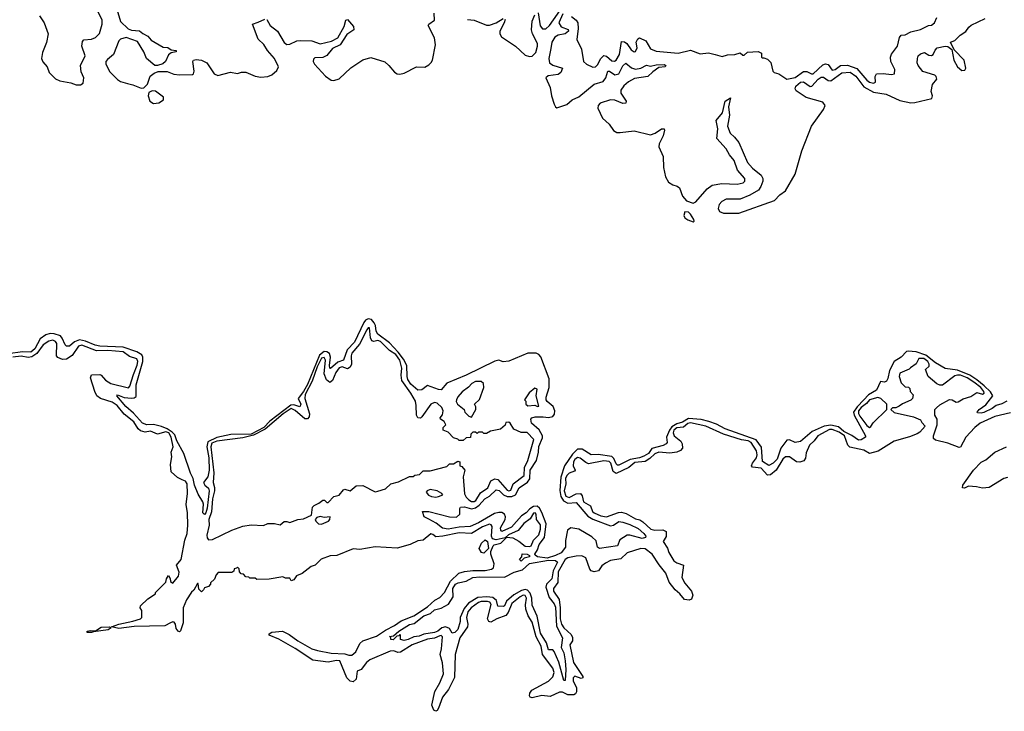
# Model space of a CAD drawing. Extents: x 2494106 to 2685573, y 758056 to 915185.
# Tile 415 of 507: x 2671684 to 2678834, y 825732 to 830758. Entities that reach past the tile are written whole.
import ezdxf

# ---------------------------------------------------------------- set-up
doc = ezdxf.new("R2010")
doc.units = 0

msp = doc.modelspace()

# ---------------------------------------------------------------- linework, layer by layer
at = {"layer": '0CON05XD'}
for points in [[(2671828.1, 830785), (2671861.1, 830735), (2671890, 830655), (2671877.9, 830592.1), (2671850.2, 830519.8), (2671843.3, 830475), (2671851, 830451), (2671883.4, 830415), (2671897.7, 830375), (2671945, 830327.3), (2671975, 830313.6), (2672055, 830300), (2672095, 830284.3), (2672125.7, 830284.3), (2672145, 830297.5), (2672150, 830335), (2672129.3, 830379.3), (2672124.5, 830425), (2672160.6, 830495), (2672136.2, 830565), (2672140, 830600), (2672149.2, 830610.8), (2672205, 830615.4), (2672235, 830628.8), (2672262.6, 830657.4), (2672284.1, 830725), (2672281.8, 830755), (2672235.4, 830855)], [(2672388.4, 830835), (2672415.5, 830745), (2672471.7, 830691.7), (2672495, 830681.4), (2672555, 830676.2), (2672577.3, 830657.3), (2672615, 830638.8), (2672639.7, 830609.7), (2672725, 830558), (2672760, 830555), (2672785, 830540), (2672820, 830535), (2672820, 830525), (2672785, 830517.5), (2672765, 830503.3), (2672742.5, 830455), (2672723.1, 830436.9), (2672685, 830424.4), (2672665, 830425.6), (2672606, 830475), (2672585.8, 830525), (2672539.3, 830599.3), (2672458.3, 830628.3), (2672415, 830617.5), (2672404.3, 830605), (2672365, 830504), (2672320.6, 830469.4), (2672310.6, 830455), (2672308.6, 830435), (2672339.7, 830379.7), (2672395, 830324.2), (2672415, 830309.2), (2672466.2, 830293.8), (2672505.7, 830285.7), (2672565, 830261.2), (2672585, 830262.5), (2672611.2, 830288.8), (2672632.5, 830347.5), (2672660.3, 830369.7), (2672689.2, 830380.8), (2672755, 830382.5), (2672802.8, 830362.8), (2672845, 830356.7), (2672939.3, 830360.7), (2672945.8, 830365), (2672950.6, 830385), (2672941.2, 830455), (2672946.1, 830463.9), (2672965, 830468), (2673005, 830463.3), (2673043.4, 830443.4), (2673096.7, 830365), (2673122.3, 830352.3), (2673215, 830376), (2673265, 830366.7), (2673295, 830377.5), (2673325, 830376.7), (2673395, 830348), (2673435, 830340), (2673485, 830345.5), (2673515, 830357.5), (2673552.1, 830387.9), (2673562.7, 830415), (2673535.3, 830475.3), (2673482.5, 830535), (2673458.1, 830578.1), (2673415, 830617.5), (2673373.8, 830725), (2673415, 830740.8), (2673465, 830762)], [(2675448.3, 830808.3), (2675462.6, 830712.6), (2675481.6, 830691.6), (2675505, 830692), (2675530.8, 830715), (2675635, 830864.2)], [(2673478.8, 830758.8), (2673502.5, 830715), (2673555.5, 830675.5), (2673605, 830591.2), (2673625, 830578), (2673645, 830580.8), (2673696.1, 830603.9), (2673725, 830607.7), (2673805, 830604.4), (2673865, 830582.7), (2673947.6, 830602.4), (2673994.7, 830625.3), (2674041.3, 830708.7), (2674052.5, 830755), (2674065, 830760), (2674108.6, 830708.6), (2674110, 830685), (2674060.1, 830649.9), (2674010.5, 830575), (2673955, 830548.5), (2673915, 830497.7), (2673885, 830482.3), (2673828.1, 830481.9), (2673818.1, 830471.9), (2673814.3, 830455), (2673823.8, 830433.8), (2673905, 830347.1), (2673945, 830318.1), (2673965, 830316.9), (2674005, 830329.4), (2674088.3, 830408.3), (2674175, 830465.5), (2674235, 830483.3), (2674335, 830452.2), (2674365.3, 830425.3), (2674405, 830375.7), (2674425, 830364.4), (2674445, 830362.9), (2674475, 830370), (2674565, 830414.3), (2674625, 830414.2), (2674655, 830430), (2674672.4, 830447.6), (2674680.9, 830465), (2674703.5, 830575), (2674696, 830626), (2674650, 830715), (2674655, 830725.8), (2674695.7, 830755), (2674694.6, 830804.7)], [(2674935, 830759.6), (2674984.2, 830754.2), (2675075, 830718.5), (2675095, 830718.9), (2675145, 830736.2), (2675195, 830766.4)], [(2675209.1, 830759.1), (2675202.3, 830735), (2675171.3, 830675), (2675170.9, 830655), (2675183.6, 830633.6), (2675284.5, 830565), (2675355, 830501.2), (2675385, 830489.4), (2675405, 830492.7), (2675430.9, 830519.1), (2675445.3, 830565), (2675443.5, 830585), (2675408.8, 830655), (2675401.4, 830685), (2675406.2, 830746.2), (2675425, 830794.3)], [(2675628.2, 830801.8), (2675599.5, 830735), (2675617.1, 830707.1), (2675666.1, 830686.1), (2675668.1, 830675), (2675645, 830655.6), (2675594.7, 830645.3), (2675569.5, 830630.5), (2675547.7, 830595), (2675539.8, 830549.8), (2675525.8, 830475), (2675531.3, 830445), (2675555, 830427.6), (2675626.2, 830405), (2675613.6, 830375), (2675595, 830359.2), (2675520.9, 830349.1), (2675505.8, 830335), (2675535, 830266.2), (2675545.3, 830205), (2675565.4, 830145), (2675575, 830124), (2675585, 830117.1), (2675658.1, 830141.9), (2675694.8, 830175.2), (2675745, 830197.5), (2675855, 830288.5), (2675921.1, 830308.9), (2675940.5, 830335), (2675955, 830384.2), (2675966, 830385), (2676005, 830357.5), (2676035.4, 830364.7), (2676065, 830423.1), (2676085, 830441.1), (2676127.2, 830407.2), (2676155, 830398.5), (2676194.1, 830405.9), (2676235, 830427.5), (2676265, 830420), (2676305, 830430), (2676365, 830431.2), (2676376.2, 830425), (2676370, 830415), (2676325, 830411.2), (2676280.9, 830379.1), (2676245, 830344.5), (2676148.8, 830331.2), (2676103.8, 830306.2), (2676071.8, 830278.2), (2676049.2, 830245), (2676048.9, 830225), (2676087.1, 830165), (2676085, 830150.8), (2676065, 830149.5), (2676005, 830173.3), (2675974.2, 830175.8), (2675898.1, 830151.9), (2675884.7, 830135.3), (2675882.8, 830115), (2675915, 830043.3), (2675965, 830000), (2675995, 829953.5), (2676019.1, 829939.1), (2676045, 829937.2), (2676145, 829950.6), (2676265, 829920.4), (2676297.4, 829932.6), (2676345, 829964.3), (2676364.1, 829964.1), (2676366.7, 829955), (2676355.9, 829915), (2676327.8, 829855), (2676324.7, 829835), (2676357.3, 829765), (2676359.2, 829685), (2676372.9, 829615), (2676396.5, 829576.5), (2676427.3, 829557.3), (2676458.4, 829548.4), (2676475.8, 829535), (2676497.1, 829475), (2676525, 829441.2), (2676575, 829425.6), (2676595, 829435.5), (2676675, 829528.5), (2676711.4, 829555), (2676782.3, 829567.7), (2676895, 829562.9), (2676937.6, 829572.4), (2676948.7, 829585), (2676949.3, 829605), (2676895.4, 829665), (2676871.8, 829735), (2676838.7, 829775), (2676815, 829819.4), (2676746.9, 829895), (2676754.1, 829965), (2676741.1, 830025), (2676788, 830081.9), (2676806, 830165), (2676845, 830190), (2676830, 830125), (2676837.3, 830065), (2676824.6, 829985), (2676843.2, 829933.2), (2676874.5, 829905), (2676905.2, 829865.2), (2676970.1, 829720.1), (2677005, 829679.5), (2677067.8, 829627.8), (2677079.6, 829605), (2677079.4, 829585), (2677066.4, 829545), (2677049.7, 829520.3), (2676985, 829482.9), (2676915, 829453.5), (2676815, 829452.6), (2676782.4, 829437.6), (2676763.9, 829415), (2676755.4, 829385), (2676766.9, 829365), (2676795, 829351.2), (2676905, 829351.4), (2677165.2, 829444.8), (2677205, 829485.3), (2677245.5, 829514.5), (2677315.2, 829634.8), (2677364.1, 829805.9), (2677432.8, 829985), (2677520.6, 830105), (2677532.2, 830135), (2677515, 830158.7), (2677395, 830192.5), (2677321.4, 830241.5), (2677314.6, 830255), (2677320.5, 830275), (2677355, 830304.5), (2677376.6, 830306.6), (2677425, 830271.8), (2677435.3, 830274.7), (2677482.1, 830325), (2677505, 830341.1), (2677521.1, 830341.1), (2677555, 830315.4), (2677575, 830313.8), (2677655, 830372.2), (2677715, 830376.4), (2677755, 830348.5), (2677815, 830271.2), (2677885, 830231.1), (2677975, 830216.1), (2678075, 830169.6), (2678155, 830154.6), (2678183.9, 830156.1), (2678306.7, 830185), (2678312.5, 830205), (2678302.5, 830235), (2678313, 830287), (2678344, 830325), (2678340, 830345), (2678330, 830355), (2678242.5, 830382.5), (2678207.8, 830425), (2678200, 830445), (2678202.8, 830477.2), (2678208.6, 830495), (2678225, 830510.8), (2678255, 830520), (2678285, 830500), (2678305, 830498.8), (2678316.2, 830505), (2678332.7, 830537.3), (2678347.5, 830552.5), (2678405, 830566.7), (2678425, 830562.5), (2678452.5, 830542.5), (2678468, 830465), (2678495, 830416.2), (2678525, 830388.8), (2678548.3, 830391.7), (2678553.3, 830405), (2678541.2, 830465), (2678470, 830540), (2678442.5, 830595), (2678475, 830607.5), (2678514.4, 830645.6), (2678555, 830672.5), (2678575.7, 830704.3), (2678592.4, 830717.6), (2678695, 830765.5)], [(2675691.4, 830781.4), (2675725.3, 830755.3), (2675737.1, 830735), (2675739.3, 830695), (2675730, 830615), (2675763.8, 830545), (2675778.8, 830455), (2675800, 830435), (2675845, 830412), (2675865, 830416), (2675880.7, 830429.3), (2675905, 830476), (2675925, 830498), (2675945, 830492.5), (2675985, 830458.6), (2676003.2, 830456.8), (2676015, 830464.2), (2676040.4, 830505), (2676055, 830598.8), (2676075, 830597.1), (2676092, 830585), (2676125, 830538), (2676145, 830523.3), (2676155, 830526.7), (2676167.4, 830552.6), (2676161.1, 830595), (2676171.7, 830618.3), (2676185, 830626.9), (2676230, 830605), (2676265, 830545.8), (2676305, 830528.6), (2676465, 830514.3), (2676555, 830536.7), (2676625, 830508.8), (2676685, 830516), (2676734.1, 830504.1), (2676785, 830491.2), (2676825, 830502.5), (2676876.1, 830503.9), (2676915, 830517.5), (2676935, 830500), (2676945, 830500), (2676968.3, 830521.7), (2677047, 830527), (2677070, 830515), (2677070, 830485), (2677075, 830480), (2677088.3, 830481.7), (2677115, 830470), (2677137.9, 830447.9), (2677153.3, 830385), (2677162.5, 830375), (2677197.5, 830365), (2677255, 830325.8), (2677315, 830338.5), (2677375, 830382.5), (2677400.7, 830380.7), (2677435, 830364.5), (2677445, 830365.4), (2677515, 830429.1), (2677535, 830437.5), (2677555, 830432.9), (2677585, 830391.2), (2677605, 830396), (2677645, 830426.3), (2677695, 830426.7), (2677762.9, 830402.8), (2677835, 830317.7), (2677855, 830304.7), (2677885, 830297.1), (2677898.8, 830305), (2677896.2, 830345), (2677906.4, 830363.6), (2677955, 830366.2), (2678015, 830358.8), (2678037.5, 830365), (2678038.8, 830395), (2678008.8, 830455), (2678006.7, 830485), (2678015, 830507.5), (2678058, 830565), (2678072.5, 830627.5), (2678085, 830646.7), (2678115, 830648), (2678155, 830670), (2678225, 830685.6), (2678284.5, 830715.5), (2678305, 830717.5), (2678328.1, 830735), (2678343.6, 830775)], [(2672655, 830150), (2672695, 830154.4), (2672728, 830175), (2672728.8, 830195), (2672669.7, 830239.7), (2672645, 830240), (2672622, 830228), (2672617.5, 830205), (2672628.8, 830165), (2672655, 830150)], [(2676575, 829290), (2676582.5, 829295), (2676580, 829305), (2676555.6, 829345.6), (2676539.6, 829359.5), (2676515, 829362.5), (2676506, 829335), (2676515, 829318.8), (2676535, 829304), (2676575, 829290)], [(2678851.1, 827985), (2678815, 827966.2), (2678775, 827955.4), (2678745, 827933.3), (2678685, 827904), (2678665, 827898.2), (2678640.4, 827900.5), (2678636.7, 827905), (2678651.1, 827925), (2678700.1, 827959.9), (2678749.5, 828025), (2678734.8, 828054.8), (2678687.3, 828097.3), (2678635, 828141.3), (2678583.7, 828173.7), (2678495, 828211.2), (2678405, 828223.8), (2678334.8, 828265), (2678265, 828319.5), (2678195, 828345.2), (2678135, 828349.7), (2678124.4, 828345.7), (2678085.2, 828304.8), (2678035, 828274.3), (2678001.1, 828208.9), (2677988.7, 828151.3), (2677978.2, 828131.8), (2677965, 828124), (2677935, 828128.5), (2677905.2, 828065), (2677847, 828033), (2677813.4, 827996.6), (2677764.4, 827945.6), (2677737.9, 827905), (2677743, 827883), (2677825.7, 827735), (2677825, 827723.3), (2677795, 827704.3), (2677775, 827702.5), (2677726.6, 827736.6), (2677669.4, 827765), (2677629.9, 827799.9), (2677575, 827811.5), (2677524.9, 827805.1), (2677438.5, 827765), (2677355, 827693.8), (2677315, 827686.7), (2677274.2, 827704.2), (2677255, 827701.9), (2677210.7, 827645), (2677184, 827565), (2677155, 827535.6), (2677125, 827518.1), (2677078.5, 827548.5), (2677070.7, 827650.7), (2677032.2, 827705), (2676807.2, 827785), (2676745, 827819.7), (2676688.9, 827839), (2676631.5, 827851.5), (2676541, 827859), (2676497.1, 827832.9), (2676455, 827821.8), (2676419.7, 827800.3), (2676401.7, 827775), (2676380, 827725), (2676385.8, 827685), (2676378, 827675), (2676356.8, 827663.2), (2676275, 827641.6), (2676249.3, 827605), (2676217.3, 827585), (2676185, 827573.2), (2676117.2, 827562.8), (2676035, 827521.4), (2676025, 827521.6), (2676015, 827531.2), (2675999.6, 827569.6), (2675983.9, 827583.9), (2675885, 827597.2), (2675835, 827594.7), (2675767.4, 827637.4), (2675735, 827638.1), (2675699.2, 827600.8), (2675640, 827515), (2675613, 827433.1), (2675605.8, 827335.8), (2675612.8, 827292.8), (2675631.9, 827261.9), (2675665, 827245.8), (2675725, 827250.4), (2675810.8, 827150.8), (2675845, 827128.7), (2675975, 827081.1), (2675995, 827085.4), (2676035, 827110.9), (2676065, 827106.2), (2676115, 827090), (2676175, 827060), (2676215.7, 827025), (2676230, 827005), (2676227.5, 826995), (2676205, 826988), (2676115, 827013.1), (2676095, 827013.1), (2676041.2, 826978.8), (2676024.2, 826935), (2675895, 826914.7), (2675880.9, 826925), (2675870.1, 826970.1), (2675839.6, 826999.6), (2675745.2, 827055.2), (2675685, 827064.3), (2675661.4, 827048.6), (2675646.8, 826973.2), (2675647.8, 826925), (2675615, 826884.7), (2675575, 826864.1), (2675514.5, 826845.6), (2675445, 826854.5), (2675427.5, 826867.5), (2675424.2, 826875), (2675443.4, 826906.6), (2675456, 826945), (2675493.8, 826995), (2675507, 827095), (2675476.2, 827176.2), (2675458.8, 827208.8), (2675442.2, 827222.2), (2675415, 827220.2), (2675387.4, 827202.6), (2675362.8, 827175), (2675327.7, 827152.3), (2675255, 827069.2), (2675185, 827039.5), (2675177.5, 827047.5), (2675176, 827065), (2675208.6, 827125), (2675212.9, 827145), (2675204, 827165), (2675185, 827176.3), (2675162.6, 827177.4), (2675131.1, 827168.9), (2675015, 827102.5), (2674955, 827075.4), (2674875, 827070.8), (2674795, 827054.8), (2674755, 827063.8), (2674709.3, 827099.3), (2674655, 827128), (2674620, 827145), (2674610, 827185), (2674655, 827183.5), (2674805.3, 827145.3), (2674855, 827143.8), (2674880.9, 827165), (2674879.2, 827205), (2674885.6, 827214.4), (2674915, 827218.5), (2674965, 827203.8), (2674995, 827210.3), (2675020.7, 827229.3), (2675060.5, 827275), (2675095.2, 827294.8), (2675145, 827342.2), (2675165, 827336.2), (2675196.3, 827306.3), (2675225, 827292.9), (2675257.1, 827292.9), (2675285.2, 827304.8), (2675312.1, 827355), (2675371.6, 827398.4), (2675387.5, 827422.5), (2675389.7, 827485), (2675436.2, 827555), (2675452, 827615), (2675455, 827655.8), (2675481.3, 827718.7), (2675480.3, 827735), (2675457.4, 827777.4), (2675400.8, 827825), (2675396, 827855), (2675404, 827865), (2675426.9, 827873.1), (2675485, 827873.2), (2675525, 827866.5), (2675555, 827873.3), (2675568.7, 827891.3), (2675570.5, 827915), (2675557.7, 827947.7), (2675515, 827982.9), (2675508.2, 827995), (2675507.5, 828015), (2675528.9, 828085), (2675527.8, 828147.8), (2675467.7, 828307.7), (2675455, 828325.4), (2675435, 828335.3), (2675375, 828334.6), (2675235, 828277.1), (2675195, 828272.5), (2675162.7, 828282.7), (2675135, 828276.6), (2674925, 828174.4), (2674785, 828116.9), (2674745, 828069.4), (2674725, 828070.5), (2674645, 828099.2), (2674605, 828067.1), (2674575, 828065.5), (2674525, 828110.4), (2674503.5, 828143.5), (2674497.4, 828165), (2674495.3, 828245), (2674470.2, 828290.2), (2674431.5, 828341.5), (2674368.7, 828408.7), (2674285, 828473.9), (2674273.8, 828495), (2674268.9, 828535), (2674259.3, 828555), (2674238.5, 828578.5), (2674215, 828583.8), (2674196.2, 828573.8), (2674183.4, 828556.6), (2674115.2, 828415), (2674061.8, 828358.2), (2674035.7, 828284.3), (2673995, 828270.3), (2673942.1, 828222.1), (2673935.6, 828225.6), (2673933.9, 828243.9), (2673942.2, 828305), (2673932.7, 828332.7), (2673915.2, 828345.2), (2673895, 828345.7), (2673860.7, 828319.3), (2673775, 828106.8), (2673745.5, 828055), (2673705.2, 828005), (2673724.6, 827965), (2673718.8, 827945), (2673675, 827960), (2673653, 827957), (2673500.2, 827839.8), (2673455.7, 827795), (2673365, 827746.8), (2673217.5, 827742.5), (2673115, 827720.7), (2673050.4, 827689.5), (2673042.1, 827655), (2673056.4, 827575), (2673060, 827485), (2673049.7, 827435), (2673020, 827395), (2673028.9, 827375), (2673055, 827354.2), (2673060.9, 827335), (2673045, 827207.5), (2673035, 827173.8), (2673025, 827162.5), (2673013.8, 827175), (2673018, 827238), (2673013.3, 827255), (2672979.5, 827309.5), (2672954.6, 827375), (2672944.2, 827424.2), (2672925, 827462), (2672876, 827605), (2672825, 827698), (2672810.1, 827740.1), (2672791.7, 827761.7), (2672755, 827785.8), (2672715, 827801.3), (2672656.9, 827816.9), (2672607.5, 827815), (2672575, 827826.9), (2672509.8, 827899.8), (2672455, 827948), (2672388.8, 828025), (2672395, 828031.2), (2672443.1, 828013.1), (2672495, 828007.5), (2672515, 828009.4), (2672529.8, 828020.2), (2672529.7, 828105), (2672578.7, 828275), (2672579.3, 828305), (2672571.6, 828321.6), (2672535, 828345.3), (2672435, 828379.3), (2672265, 828384.5), (2672232.7, 828392.7)], [(2672232.7, 828392.7), (2672162.1, 828422), (2672118.7, 828431.3), (2672082.5, 828417.5), (2672045, 828384.6), (2672025, 828384.6), (2672014.3, 828394.3), (2671993.7, 828443.7), (2671979.8, 828459.8), (2671935, 828475.8), (2671905, 828477.2), (2671872.9, 828467.2), (2671831.9, 828438.1), (2671795.2, 828365), (2671765, 828340.9), (2671705, 828343.4), (2671600.8, 828329.2)], [(2673055, 826979.2), (2673085, 826980), (2673225, 827047.5), (2673305, 827076.7), (2673365, 827087.5), (2673455, 827082.5), (2673485, 827097.5), (2673535, 827096.7), (2673575, 827087.5), (2673605, 827111.2), (2673625, 827112), (2673645.8, 827104.2), (2673705, 827126), (2673745, 827132), (2673802.5, 827157.5), (2673810, 827215), (2673821.2, 827228.8), (2673856.2, 827243.8), (2673885, 827267.5), (2673897, 827267), (2673915, 827250), (2673925, 827250), (2673966.4, 827293.6), (2674005, 827302.5), (2674035, 827342.5), (2674045, 827347.5), (2674085, 827333.3), (2674128.3, 827371.7), (2674175, 827373.3), (2674265, 827327.5), (2674285, 827331.2), (2674340.7, 827349.3), (2674380, 827385), (2674435, 827400), (2674515, 827437.5), (2674541.7, 827438.3), (2674553, 827447), (2674587, 827453), (2674615, 827480), (2674665, 827480), (2674785, 827510), (2674805, 827530), (2674835, 827530), (2674865, 827550), (2674880, 827545), (2674880, 827515), (2674895, 827510), (2674917.5, 827485), (2674903.8, 827435), (2674912.9, 827313), (2674925, 827287.1), (2674945, 827268.4), (2674965, 827256), (2674985, 827256.1), (2674996.6, 827265), (2675030.8, 827319.2), (2675082.3, 827355), (2675105, 827406.5), (2675135, 827421.1), (2675156.3, 827416.3), (2675225, 827338.7), (2675235.8, 827334.2), (2675251.6, 827338.4), (2675268.5, 827385), (2675347.7, 827445), (2675348.8, 827505), (2675375, 827554), (2675418.5, 827708.5), (2675368.3, 827758.3), (2675325, 827758.1), (2675272.7, 827782.7), (2675245, 827826.7), (2675235, 827832.5), (2675215, 827830), (2675208.3, 827811.7), (2675175, 827782.5), (2675103, 827767), (2675075, 827750), (2675055, 827750), (2675045, 827760), (2675015, 827760), (2675005, 827750), (2674995, 827760), (2674975, 827760), (2674960, 827745), (2674958.3, 827721.7), (2674925, 827720), (2674905, 827700), (2674875, 827700), (2674865, 827710), (2674835, 827720), (2674795, 827760), (2674760, 827775), (2674760, 827795), (2674777.5, 827815), (2674767.3, 827837.3), (2674740, 827855), (2674737.5, 827865), (2674753.9, 827886.1), (2674758.8, 827915), (2674748.8, 827938.8), (2674715, 827972), (2674695, 827976.9), (2674670, 827965), (2674605, 827872), (2674595, 827862.5), (2674575.8, 827865.8), (2674564.3, 827885), (2674564, 827955), (2674557.8, 827985), (2674524.7, 828045), (2674458.8, 828135), (2674454.2, 828175.8), (2674458.4, 828225), (2674444.5, 828285), (2674415, 828325.8), (2674369.3, 828355), (2674305, 828419), (2674285, 828426), (2674255, 828420.6), (2674240, 828425), (2674230.9, 828445), (2674225, 828518), (2674215, 828518.1), (2674205, 828504.2), (2674150.4, 828399.6), (2674094.8, 828335), (2674090, 828315), (2674092.4, 828255), (2674085, 828233.1), (2674065, 828221.9), (2674025, 828234.7), (2674005, 828228.9), (2673978.9, 828195), (2673955, 828136.7), (2673935, 828122.5), (2673910.8, 828140.8), (2673894.8, 828184.8), (2673904.7, 828285), (2673895, 828302.3), (2673875, 828297.6), (2673844.5, 828235), (2673807.7, 828132.3), (2673756.7, 828035), (2673754.8, 828005), (2673788.1, 827895), (2673785, 827872.5), (2673775, 827858.5), (2673755, 827857.7), (2673685, 827918.9), (2673655, 827931.8), (2673597.7, 827895), (2673467.6, 827782.4), (2673381.3, 827738.7), (2673305, 827719.2), (2673115, 827695.6), (2673079.7, 827680.3), (2673071.5, 827655), (2673094.3, 827464.3), (2673088, 827395), (2673099.2, 827359.2), (2673099.6, 827335), (2673084.3, 827275), (2673077.3, 827182.7), (2673058.2, 827125), (2673059, 827085), (2673043.3, 827013.3), (2673045, 826993.8), (2673055, 826979.2)], [(2677325, 827544.6), (2677275, 827580.6), (2677245, 827581.9), (2677225, 827563.5), (2677176.2, 827483.8), (2677135, 827451.2), (2677115, 827448.8), (2677068.3, 827498.3), (2677006.2, 827506.2), (2676999.1, 827515), (2677005.9, 827535), (2677034.4, 827575), (2677038.9, 827595), (2677034.3, 827625), (2676996.2, 827686.2), (2676975, 827697), (2676925.2, 827705.2), (2676795, 827746.2), (2676665.3, 827804.7), (2676555, 827827.5), (2676535, 827823.4), (2676505, 827796.7), (2676455, 827791.5), (2676433.5, 827775), (2676429.7, 827755), (2676437, 827735), (2676485, 827695.8), (2676495.4, 827675.4), (2676495.9, 827644.1), (2676483.3, 827626.7), (2676455.9, 827614.1), (2676405, 827607.8), (2676325, 827614.7), (2676295, 827603.3), (2676259.9, 827570.1), (2676225, 827547.5), (2676150.8, 827539.2), (2676107, 827503), (2676015, 827459.3), (2675994.5, 827474.5), (2675977.4, 827535), (2675965, 827548.1), (2675925, 827551.7), (2675815, 827531.3), (2675795, 827539.6), (2675755, 827570.8), (2675735, 827575.4), (2675715, 827561.1), (2675704.8, 827545), (2675703, 827515), (2675716.9, 827485), (2675713.6, 827476.4), (2675675, 827463.8), (2675656.2, 827445), (2675646.7, 827425), (2675649.4, 827385), (2675637.6, 827335), (2675649.7, 827295), (2675675, 827286.2), (2675725, 827311.8), (2675755.3, 827315.3), (2675768.9, 827298.9), (2675778.5, 827255), (2675828.5, 827225), (2675844.6, 827185), (2675854.8, 827174.8), (2675905, 827151.7), (2675944.6, 827145.4), (2676033.4, 827176.6), (2676055, 827178.7), (2676088.7, 827168.7), (2676155, 827131.6), (2676187.4, 827122.6), (2676210, 827110), (2676267.8, 827055), (2676295, 827048.6), (2676355, 827051.2), (2676378.1, 827038.1), (2676377.3, 827002.7), (2676355.5, 826965), (2676388.6, 826918.6), (2676398.4, 826885), (2676435, 826826.4), (2676455, 826812.2), (2676503.7, 826793.7), (2676491.1, 826705), (2676515, 826664.3), (2676563.1, 826605), (2676572.9, 826575), (2676563, 826547), (2676545, 826539.4), (2676510.8, 826545), (2676478.8, 826585), (2676443.9, 826613.9), (2676401, 826671), (2676377.1, 826735), (2676327.1, 826797.1), (2676276.5, 826875), (2676225, 826912.7), (2676195, 826914.4), (2676095.7, 826884.3), (2676049.3, 826840.7), (2675975, 826828.6), (2675938.3, 826808.3), (2675911.1, 826788.9), (2675885.9, 826754.1), (2675855, 826745.4), (2675835, 826753.1), (2675824.4, 826765), (2675795, 826848.1), (2675765, 826861.8), (2675725, 826859.2), (2675665, 826846.7), (2675645, 826835.4), (2675594.8, 826745), (2675591.7, 826668.3), (2675559.2, 826625), (2675560, 826605), (2675601.6, 826545), (2675609.2, 826485), (2675609.7, 826405), (2675617.7, 826365), (2675635, 826338.6), (2675689.3, 826289.3), (2675698.9, 826269), (2675697.3, 826245), (2675679.7, 826215), (2675705, 826087.1), (2675774.3, 825985), (2675773.8, 825975), (2675760.6, 825969.4), (2675715, 825987.3), (2675702, 825975), (2675702.1, 825952.1), (2675726.2, 825905), (2675727.5, 825872.5), (2675720.9, 825859.1), (2675707, 825853), (2675665, 825852.7), (2675625, 825872.4), (2675605, 825870.7), (2675535, 825838.8), (2675475, 825847.5), (2675405, 825831.2), (2675392, 825835), (2675385.6, 825845), (2675387.3, 825865), (2675401.9, 825885), (2675525, 825951.4), (2675556.5, 825983.5), (2675566, 826015), (2675556.2, 826046.2), (2675480.6, 826145), (2675469.6, 826205), (2675433.5, 826273.4), (2675405, 826379.2), (2675376.2, 826426.2), (2675360, 826475), (2675356.6, 826505), (2675363.3, 826555), (2675355, 826573.5), (2675341.2, 826575), (2675318.8, 826565), (2675257.1, 826515), (2675230.3, 826449.7), (2675215, 826429.5), (2675148.6, 826405), (2675105, 826380.6), (2675090.8, 826385), (2675081.5, 826405), (2675108.8, 826508.8), (2675098.2, 826525), (2675080.2, 826529.8), (2675035, 826529.2), (2675015, 826522.6), (2674961.6, 826485), (2674939.3, 826455), (2674927.9, 826415), (2674937.2, 826365), (2674934.8, 826345.2), (2674881.2, 826265), (2674846.5, 826145), (2674842.1, 825977.9), (2674798.9, 825891.1), (2674753.5, 825835), (2674725.9, 825754.1), (2674715, 825738), (2674705, 825732), (2674690.6, 825740.6), (2674676.9, 825776.9), (2674699.7, 825875), (2674735, 825938.6), (2674761, 826005), (2674755.2, 826085), (2674736.5, 826145), (2674746.2, 826185), (2674753.6, 826273.6), (2674745, 826282), (2674735, 826280.7), (2674695.4, 826264.5), (2674645, 826256.3), (2674535, 826215.2), (2674448.3, 826161.7), (2674430.5, 826160.5), (2674401.3, 826171.3), (2674375, 826168.5), (2674226.9, 826105), (2674203.4, 826086.6), (2674163.1, 826036.9), (2674135, 826023.5), (2674127.5, 825965), (2674105, 825947.1), (2674085, 825951.2), (2674058.8, 825975), (2674008.5, 826098.5), (2673985, 826100.4), (2673925, 826088.3), (2673812.6, 826102.6), (2673685, 826187.7), (2673566.1, 826256.1), (2673496.2, 826285), (2673496, 826295), (2673513.8, 826306.2), (2673593.3, 826313.3), (2673640.2, 826290.2), (2673703.5, 826243.5), (2673805, 826187.3), (2673846.7, 826175), (2673945, 826155.4), (2674045, 826150.8), (2674075, 826139.4), (2674095, 826139.5), (2674125, 826164.6), (2674155.2, 826224.8), (2674175, 826243.2), (2674275, 826278.3), (2674339.3, 826320.7), (2674406.9, 826355), (2674455, 826390.5), (2674545, 826425.7), (2674645, 826491.3), (2674699.8, 826540.2), (2674735, 826558), (2674768.1, 826595), (2674812.1, 826677.9), (2674873.6, 826736.4), (2674915, 826748.5), (2674975, 826755.4), (2675065.2, 826754.8), (2675111.2, 826765), (2675124.5, 826775.6), (2675129.6, 826805), (2675104.3, 826875), (2675105.5, 826894.5), (2675122.5, 826935), (2675128.5, 826941.5), (2675178.5, 826955), (2675221.7, 826998.3), (2675265, 826992.7), (2675309.5, 826969.5), (2675355, 826932.6), (2675385, 826929.6), (2675398.1, 826935), (2675415.3, 826974.7), (2675455, 827013.5), (2675466.6, 827055), (2675465, 827087.5), (2675437.5, 827125), (2675434, 827165), (2675426, 827175), (2675415, 827172), (2675389.7, 827130.3), (2675345, 827095.7), (2675303.3, 827046.7), (2675234.3, 827015), (2675208.3, 826991.7), (2675145, 826977.5), (2675116.7, 826985), (2675110, 827005), (2675115.7, 827075), (2675108.1, 827088.1), (2675095, 827091.4), (2675045, 827073.8), (2674965, 827024.4), (2674875, 827029.5), (2674757.5, 827005), (2674705, 827001.1), (2674685, 827018), (2674668.8, 827021.2), (2674615, 826976.2), (2674575, 826970), (2674520, 826945), (2674425, 826916.7), (2674265, 826927.5), (2674155, 826907.5), (2674105, 826912.5), (2673986.4, 826863.6), (2673938.3, 826861.7), (2673873, 826837), (2673830, 826795), (2673800, 826785), (2673735, 826732.5), (2673695, 826717.5), (2673675, 826687.5), (2673655, 826680), (2673645, 826700), (2673615, 826700), (2673595, 826710), (2673495, 826692.5), (2673405, 826690), (2673395, 826700), (2673355, 826700), (2673347, 826707), (2673325, 826710), (2673308.3, 826728.3), (2673291.7, 826731.7), (2673280, 826745), (2673278.3, 826768.3), (2673265, 826780), (2673258.3, 826771.7), (2673241.7, 826768.3), (2673238.3, 826751.7), (2673225, 826740), (2673125, 826740), (2673110, 826725), (2673098.3, 826691.7), (2673070, 826665), (2673070, 826655), (2673055, 826640), (2673025, 826630), (2673020, 826615), (2673005, 826600), (2672985, 826620), (2672980, 826660), (2672975, 826660), (2672948, 826612), (2672931.2, 826598.8), (2672895, 826542.5), (2672870, 826485), (2672870, 826375), (2672852.7, 826317.3), (2672845, 826310), (2672835, 826314), (2672820.6, 826335), (2672814.4, 826365), (2672805, 826379.2), (2672795, 826381.9), (2672779.2, 826375), (2672737, 826353), (2672515, 826348.5), (2672405, 826333.2), (2672350, 826345), (2672403.9, 826366.1), (2672505, 826386), (2672562.5, 826405), (2672570, 826415), (2672570, 826465), (2672560, 826485), (2672561.7, 826498.3), (2672615, 826550), (2672670, 826585), (2672670, 826595), (2672681.7, 826608.3), (2672745, 826670), (2672750, 826695), (2672765, 826720), (2672777, 826697), (2672780, 826675), (2672795, 826662.5), (2672837.5, 826715), (2672843, 826743), (2672822.5, 826795), (2672855.8, 826835), (2672882.1, 826975), (2672899.6, 827025), (2672905.4, 827085), (2672903.5, 827175), (2672893.5, 827235), (2672902.3, 827315), (2672899.1, 827385), (2672887.5, 827405), (2672863.8, 827415), (2672830.9, 827430.9), (2672783.2, 827473.2), (2672779.7, 827525), (2672788.7, 827581.3), (2672785.2, 827615), (2672797.6, 827655), (2672784.9, 827725), (2672766.1, 827755), (2672745, 827763.4), (2672685, 827746.9), (2672635, 827769), (2672595, 827761.5), (2672561.2, 827771.2), (2672545, 827785.3), (2672513.7, 827835), (2672442.2, 827892.3), (2672392.2, 827955), (2672355, 827979.6), (2672271.8, 828005), (2672245.4, 828025), (2672229.6, 828055), (2672198.8, 828155), (2672205, 828176.7), (2672265, 828180), (2672276.2, 828175), (2672307.9, 828137.9), (2672344.7, 828114.7), (2672475, 828082.9), (2672485, 828094.2), (2672509.3, 828180.7), (2672537.1, 828247.1), (2672541, 828275), (2672534.4, 828294.3), (2672480.7, 828310.8), (2672435.2, 828345.2), (2672325, 828354.8), (2672242.1, 828352.1), (2672135, 828393.4), (2672112.3, 828385), (2672065, 828316.9), (2672025, 828292), (2671995, 828288), (2671962.2, 828302.2), (2671951.9, 828315), (2671954.6, 828405), (2671945, 828420.5), (2671925, 828429.1), (2671895, 828420.8), (2671855, 828396.2), (2671808.1, 828331.9), (2671772.8, 828307.2), (2671745, 828303.2), (2671695, 828312.3), (2671635, 828305.1)], [(2678878.5, 827901.5), (2678765, 827875.3), (2678659.4, 827825), (2678620, 827795), (2678554, 827725), (2678515, 827652.5), (2678505, 827650), (2678425, 827681.2), (2678335, 827703.3), (2678320, 827715), (2678320, 827735), (2678347.5, 827815), (2678347.5, 827855), (2678330, 827885), (2678330, 827925), (2678341.7, 827938.3), (2678365, 827960), (2678435, 827997.5), (2678455, 827996.7), (2678485, 827977.5), (2678499.3, 827980.7), (2678535, 828002.5), (2678590.7, 828019.3), (2678635, 828050), (2678675, 828036.7), (2678687.1, 828042.9), (2678685.5, 828055), (2678663.3, 828085), (2678612.9, 828125), (2678564.5, 828155), (2678515, 828174.1), (2678494.1, 828175.9), (2678475, 828169.4), (2678385, 828102.5), (2678365, 828102.5), (2678343, 828113), (2678280, 828165), (2678262.5, 828215), (2678288.8, 828241.2), (2678289.2, 828255), (2678277.7, 828275), (2678250, 828295), (2678214.2, 828295), (2678194, 828256), (2678151.7, 828228.3), (2678142.5, 828217.5), (2678075, 828190), (2678070, 828165), (2678085, 828120), (2678115, 828090), (2678137, 828087), (2678148.3, 828078.3), (2678150, 828055), (2678171.7, 828031.7), (2678167.5, 828005), (2678155, 827992.5), (2678095, 827966.7), (2678070.7, 827949.3), (2678045, 827937.5), (2678023, 827937), (2678010, 827925), (2678035, 827902.5), (2678175, 827872.5), (2678225, 827850), (2678235, 827830), (2678260, 827805), (2678219.3, 827760.7), (2678201.7, 827748.3), (2678145, 827727.5), (2678035, 827696.2), (2677918, 827622), (2677855, 827606.7), (2677815, 827629.5), (2677711.1, 827651.1), (2677698, 827665), (2677673, 827735), (2677635, 827759.7), (2677585, 827780), (2677565, 827780.9), (2677479.4, 827735), (2677453.4, 827696.6), (2677418.2, 827665), (2677395, 827611.2), (2677389.1, 827570.9), (2677377.8, 827552.2), (2677348.3, 827541.7), (2677325, 827544.6)], [(2674965, 827870), (2674997.5, 827925), (2674997.5, 827945), (2674987.5, 827965), (2675022.5, 827997.5), (2675053.8, 828085), (2675052, 828115), (2675035, 828130), (2674995, 828128.2), (2674968.1, 828115), (2674943.1, 828086.9), (2674896.4, 828053.6), (2674865, 828016.2), (2674855.8, 827995), (2674853.9, 827983.9), (2674862.5, 827965), (2674912.5, 827925), (2674917.5, 827905), (2674945, 827877.5), (2674965, 827870)], [(2675445, 827947.5), (2675455, 827950), (2675435.6, 828025), (2675442.5, 828072.5), (2675425, 828080), (2675383.6, 828046.4), (2675350, 827995), (2675360, 827985), (2675360, 827965), (2675375, 827952.5), (2675425, 827957.5), (2675445, 827947.5)], [(2677855, 827795.6), (2677865, 827800.8), (2677881.1, 827828.9), (2677980, 827925), (2677980, 827965), (2677936.2, 828005), (2677915, 828013.3), (2677855, 827994.4), (2677832, 827968), (2677795, 827940.7), (2677774.8, 827915), (2677775, 827896.2), (2677785, 827877.8), (2677835, 827809.5), (2677855, 827795.6)], [(2678857.7, 827432.3), (2678830, 827425), (2678725, 827357.5), (2678675, 827353.8), (2678633, 827363), (2678575, 827367.5), (2678545, 827352.5), (2678530, 827355), (2678533.8, 827375), (2678611.2, 827485), (2678667, 827543), (2678700.4, 827559.5), (2678763.9, 827616.1), (2678850, 827655)], [(2674705, 827288.8), (2674725, 827293.3), (2674757.5, 827305), (2674750, 827315), (2674715, 827333.8), (2674665, 827344.2), (2674642.5, 827335), (2674636.7, 827325), (2674653.6, 827303.6), (2674675, 827292), (2674705, 827288.8)], [(2673875, 827092.5), (2673925.6, 827114.4), (2673936.2, 827125), (2673937.5, 827145), (2673895, 827141.4), (2673865, 827146.9), (2673840.6, 827139.4), (2673830, 827125), (2673833.3, 827115), (2673855, 827094), (2673875, 827092.5)], [(2675055, 826882.5), (2675037, 826887), (2675020, 826915), (2675036.4, 826953.6), (2675065, 826977.5), (2675080, 826965), (2675087.5, 826915), (2675055, 826882.5)], [(2675645, 825956.7), (2675635, 825956.7), (2675599.8, 826089.8), (2675565, 826166.7), (2675555, 826178.8), (2675525, 826180), (2675508.5, 826228.5), (2675465, 826298.8), (2675442.6, 826422.6), (2675405, 826503.8), (2675402.2, 826555), (2675391.1, 826591.1), (2675372.4, 826612.5), (2675355, 826616.7), (2675329, 826611), (2675272.2, 826577.8), (2675218.3, 826531.7), (2675205, 826498.9), (2675195, 826492.7), (2675156.7, 826495), (2675146.9, 826536.9), (2675119.7, 826559.7), (2675075.6, 826564.4), (2675011.2, 826558.8), (2674941.9, 826518.1), (2674911.2, 826478.8), (2674883.1, 826415), (2674881.4, 826385), (2674865, 826327.5), (2674845, 826303.8), (2674825, 826300), (2674804.2, 826334.2), (2674775.8, 826345.8), (2674750.2, 826339.8), (2674720.8, 826315), (2674695, 826304), (2674617.8, 826292.2), (2674585, 826278), (2674545, 826274.2), (2674505, 826254), (2674475, 826247.5), (2674450, 826255), (2674450, 826285), (2674445, 826290), (2674438.3, 826281.7), (2674421.7, 826278.3), (2674395, 826252.5), (2674380, 826255), (2674378.3, 826268.3), (2674370, 826275), (2674398.3, 826281.7), (2674437.5, 826315), (2674515, 826362), (2674549.5, 826370.5), (2674618, 826425), (2674667.5, 826442.5), (2674695, 826470), (2674745, 826480.5), (2674798.8, 826511.2), (2674832.1, 826565), (2674830, 826625), (2674849.2, 826655), (2674868.8, 826665), (2674925, 826677.5), (2674975, 826704.5), (2675025, 826709.6), (2675205, 826707.3), (2675275, 826744.4), (2675335, 826760), (2675385, 826805.6), (2675525, 826829.5), (2675575, 826828.4), (2675589.3, 826815), (2675558.2, 826751.8), (2675548, 826695), (2675509.2, 826655), (2675505.3, 826635), (2675527.9, 826558), (2675565, 826513.1), (2675575, 826490), (2675581.1, 826351.1), (2675626.2, 826265), (2675615.7, 826195), (2675635, 826156.7), (2675645, 826100), (2675651.1, 826035), (2675645, 825956.7)], [(2675325, 826824), (2675312.5, 826835), (2675330, 826855), (2675332.5, 826877.5), (2675370, 826875), (2675386.7, 826865), (2675385.8, 826854.2), (2675346.2, 826843.8), (2675325, 826824)], [(2672205, 826303.9), (2672174.5, 826304.5), (2672174.7, 826315.3), (2672195, 826320.5), (2672235, 826317.5), (2672275, 826343.1), (2672335.6, 826345.6), (2672348.3, 826338.3), (2672326.3, 826323.7), (2672219.3, 826310.7), (2672205, 826303.9)]]:
    msp.add_lwpolyline(points, dxfattribs=at)

doc.saveas('drawing.dxf')
